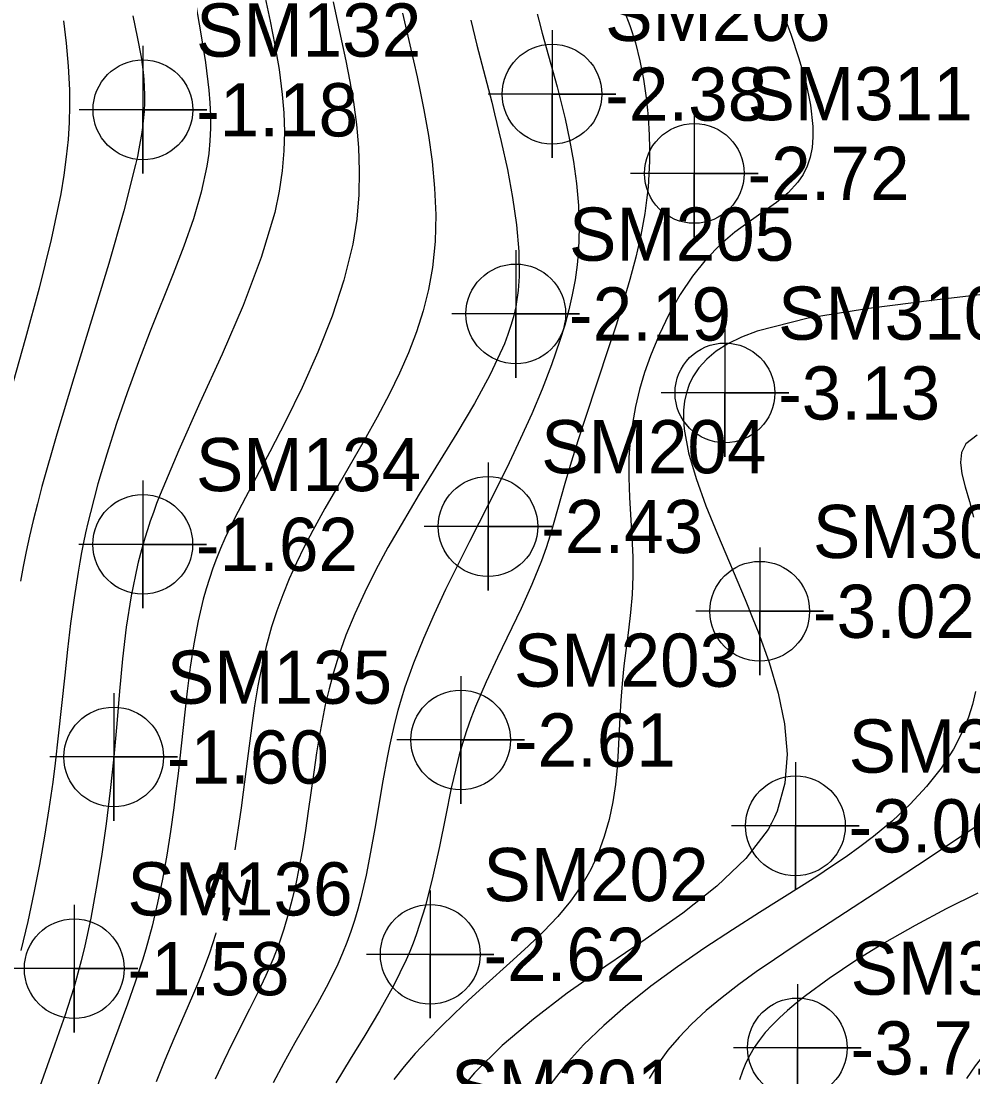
# Model space of a CAD drawing. Extents: x 2602990 to 2605851, y 618069 to 619180.
# Drawn here: x 2604084.16 to 2604128.91, y 618490.78 to 618540.4 of the extents above; entities that cross this region are included whole.
import ezdxf

# ---------------------------------------------------------------- set-up
doc = ezdxf.new("R2010")
doc.units = 0
for name, color, linetype in [('DTM Contours Major', 7, 'Continuous'), ('DTM Contours Major Text', 7, 'Continuous'), ('DTM Contours Minor', 7, 'Continuous'), ('Exist DTM Breakline', 7, 'Continuous'), ('Exist DTM Regular Point Underwater CELL', 7, 'Continuous'), ('Exist DTM Regular Point Underwater Cogo Elevation', 7, 'Continuous'), ('Exist DTM Regular Point Underwater Cogo Number', 7, 'Continuous')]:
    doc.layers.add(name, color=color, linetype=linetype)

msp = doc.modelspace()

# ---------------------------------------------------------------- linework, layer by layer
at = {"layer": 'DTM Contours Major'}
for points in [[(2604102.095, 618540.772), (2604102.431, 618539.288), (2604102.773, 618537.781), (2604102.938, 618537.011), (2604103.095, 618536.226), (2604103.307, 618535.026), (2604103.48, 618533.796), (2604103.601, 618532.548), (2604103.655, 618531.294), (2604103.627, 618530.044), (2604103.505, 618528.811), (2604103.32, 618527.788), (2604103.063, 618526.783), (2604102.743, 618525.793), (2604102.367, 618524.815), (2604101.942, 618523.848), (2604101.475, 618522.887), (2604100.896, 618521.788), (2604100.288, 618520.696), (2604099.044, 618518.547), (2604098.44, 618517.493), (2604097.868, 618516.455), (2604097.473, 618515.695), (2604097.105, 618514.942), (2604096.766, 618514.193), (2604096.457, 618513.443), (2604096.179, 618512.69), (2604095.932, 618511.93), (2604095.681, 618511.015), (2604095.469, 618510.091), (2604095.289, 618509.159), (2604095.136, 618508.225), (2604095.002, 618507.293), (2604094.786, 618505.625), (2604094.6, 618504.158), (2604094.502, 618503.428), (2604094.399, 618502.698), (2604094.287, 618501.967), (2604094.201, 618501.457)], [(2604093.318, 618497.558), (2604093.292, 618497.467), (2604093.008, 618496.596), (2604092.76, 618495.923), (2604092.494, 618495.257), (2604092.215, 618494.593), (2604091.333, 618492.572), (2604090.916, 618491.576), (2604090.511, 618490.556)]]:
    msp.add_lwpolyline(points, dxfattribs=at)
at = {"layer": 'DTM Contours Minor'}
for points in [[(2604092.37, 618541.156), (2604092.608, 618539.796), (2604092.826, 618538.458), (2604092.988, 618537.156), (2604093.036, 618536.551), (2604093.06, 618535.954), (2604093.059, 618535.363), (2604093.032, 618534.772), (2604092.977, 618534.181), (2604092.892, 618533.585), (2604092.629, 618532.361), (2604092.262, 618531.108), (2604091.814, 618529.826), (2604091.311, 618528.517), (2604090.231, 618525.83), (2604089.673, 618524.385), (2604089.14, 618522.932), (2604088.64, 618521.483), (2604088.18, 618520.052), (2604087.768, 618518.652), (2604087.412, 618517.298), (2604087.298, 618516.823), (2604087.192, 618516.353), (2604087.093, 618515.889), (2604087.001, 618515.427), (2604086.915, 618514.966), (2604086.833, 618514.504), (2604086.644, 618513.299), (2604086.481, 618512.086), (2604086.337, 618510.869), (2604086.206, 618509.654), (2604085.907, 618506.815), (2604085.756, 618505.518), (2604085.644, 618504.639), (2604085.466, 618503.384), (2604085.261, 618502.091), (2604085.027, 618500.771), (2604084.763, 618499.432), (2604084.468, 618498.081), (2604084.139, 618496.73)], [(2604095.636, 618541.504), (2604095.862, 618540.395), (2604096.085, 618539.264), (2604096.284, 618538.115), (2604096.437, 618536.952), (2604096.509, 618536.08), (2604096.538, 618535.196), (2604096.516, 618534.293), (2604096.438, 618533.366), (2604096.298, 618532.406), (2604096.088, 618531.409), (2604095.452, 618529.283), (2604094.595, 618527.04), (2604093.604, 618524.743), (2604092.566, 618522.454), (2604091.566, 618520.233), (2604090.691, 618518.144), (2604090.529, 618517.722), (2604090.377, 618517.308), (2604090.233, 618516.9), (2604090.099, 618516.496), (2604089.973, 618516.095), (2604089.816, 618515.553), (2604089.665, 618514.979), (2604089.63, 618514.835), (2604089.329, 618513.39), (2604089.101, 618511.92), (2604088.926, 618510.427), (2604088.783, 618508.911), (2604088.651, 618507.374), (2604088.511, 618505.817), (2604088.345, 618504.242), (2604088.151, 618502.672), (2604087.933, 618501.133), (2604087.692, 618499.648), (2604087.431, 618498.243), (2604087.151, 618496.941), (2604086.981, 618496.238), (2604086.893, 618495.9), (2604086.765, 618495.43), (2604086.632, 618494.974), (2604086.496, 618494.526), (2604086.212, 618493.647), (2604086.062, 618493.207), (2604085.734, 618492.267), (2604085.045, 618490.331)], [(2604098.832, 618541.308), (2604099.229, 618539.469), (2604099.428, 618538.525), (2604099.615, 618537.562), (2604099.782, 618536.581), (2604099.922, 618535.531), (2604100.019, 618534.458), (2604100.06, 618533.36), (2604100.037, 618532.236), (2604099.937, 618531.086), (2604099.75, 618529.909), (2604099.338, 618528.227), (2604098.777, 618526.524), (2604098.108, 618524.832), (2604097.371, 618523.185), (2604096.605, 618521.616), (2604095.85, 618520.157), (2604094.702, 618518.004), (2604094.359, 618517.345), (2604094.039, 618516.704), (2604093.743, 618516.076), (2604093.539, 618515.612), (2604093.35, 618515.149), (2604093.174, 618514.682), (2604093.011, 618514.208), (2604092.861, 618513.725), (2604092.723, 618513.23), (2604092.483, 618512.207), (2604092.283, 618511.136), (2604092.113, 618510.032), (2604091.967, 618508.909), (2604091.837, 618507.783), (2604091.537, 618505.045), (2604091.407, 618503.968), (2604091.338, 618503.426), (2604091.183, 618502.321), (2604091.007, 618501.203), (2604090.806, 618500.082), (2604090.577, 618498.967), (2604090.318, 618497.867), (2604090.025, 618496.791), (2604089.866, 618496.268), (2604089.699, 618495.751), (2604089.524, 618495.235), (2604089.154, 618494.201), (2604088.091, 618491.328), (2604087.655, 618490.111)], [(2604089.405, 618540.643), (2604089.62, 618539.662), (2604089.798, 618538.703), (2604089.851, 618538.35), (2604089.894, 618538), (2604089.928, 618537.651), (2604089.95, 618537.3), (2604089.961, 618536.945), (2604089.958, 618536.585), (2604089.938, 618536.154), (2604089.899, 618535.707), (2604089.861, 618535.396), (2604089.815, 618535.075), (2604089.759, 618534.742), (2604089.695, 618534.397), (2604089.623, 618534.039), (2604089.541, 618533.665), (2604088.992, 618531.488), (2604088.281, 618529.008), (2604087.473, 618526.35), (2604086.635, 618523.636), (2604085.834, 618520.989), (2604085.135, 618518.533), (2604084.921, 618517.716), (2604084.727, 618516.936), (2604084.552, 618516.187), (2604084.394, 618515.465), (2604084.252, 618514.765), (2604084.125, 618514.083)], [(2604108.341, 618541.053), (2604108.657, 618539.837), (2604109.356, 618537.314), (2604109.552, 618536.56), (2604109.735, 618535.802), (2604109.948, 618534.813), (2604110.13, 618533.8), (2604110.272, 618532.769), (2604110.366, 618531.73), (2604110.401, 618530.687), (2604110.37, 618529.65), (2604110.305, 618528.941), (2604110.205, 618528.236), (2604110.073, 618527.53), (2604109.909, 618526.822), (2604109.716, 618526.109), (2604109.494, 618525.387), (2604109.1, 618524.25), (2604108.653, 618523.097), (2604108.164, 618521.937), (2604107.644, 618520.782), (2604107.104, 618519.64), (2604106.554, 618518.521), (2604105.682, 618516.802), (2604105.243, 618515.943), (2604104.677, 618514.821), (2604104.118, 618513.681), (2604103.578, 618512.531), (2604103.071, 618511.377), (2604102.609, 618510.227), (2604102.205, 618509.09), (2604102.033, 618508.54), (2604101.876, 618507.993), (2604101.732, 618507.446), (2604101.6, 618506.898), (2604101.478, 618506.346), (2604101.364, 618505.789), (2604101.162, 618504.691), (2604100.785, 618502.458), (2604100.59, 618501.347), (2604100.376, 618500.256), (2604100.131, 618499.198), (2604099.987, 618498.66), (2604099.831, 618498.133), (2604099.66, 618497.613), (2604099.474, 618497.101), (2604099.271, 618496.592), (2604099.049, 618496.086), (2604098.595, 618495.16), (2604098.094, 618494.233), (2604097.565, 618493.306), (2604097.028, 618492.377), (2604096.503, 618491.444), (2604096.01, 618490.508)], [(2604112.519, 618540.875), (2604112.783, 618540.184), (2604113.04, 618539.371), (2604113.251, 618538.531), (2604113.419, 618537.672), (2604113.546, 618536.798), (2604113.634, 618535.917), (2604113.685, 618535.034), (2604113.7, 618534.428), (2604113.697, 618533.821), (2604113.676, 618533.212), (2604113.634, 618532.599), (2604113.57, 618531.978), (2604113.483, 618531.349), (2604113.297, 618530.338), (2604113.06, 618529.304), (2604112.781, 618528.252), (2604112.468, 618527.188), (2604112.132, 618526.116), (2604111.781, 618525.041), (2604110.693, 618521.775), (2604110.347, 618520.713), (2604110.021, 618519.674), (2604109.72, 618518.661), (2604109.208, 618516.835), (2604109.031, 618516.236), (2604108.84, 618515.637), (2604108.628, 618515.034), (2604108.178, 618513.919), (2604107.665, 618512.787), (2604106.558, 618510.492), (2604106.019, 618509.34), (2604105.526, 618508.192), (2604105.304, 618507.619), (2604105.101, 618507.042), (2604104.914, 618506.457), (2604104.759, 618505.919), (2604104.686, 618505.645), (2604104.382, 618504.353), (2604104.105, 618503.001), (2604103.827, 618501.613), (2604103.524, 618500.211), (2604103.17, 618498.819), (2604102.739, 618497.461), (2604102.59, 618497.062), (2604102.432, 618496.668), (2604102.265, 618496.278), (2604101.673, 618495.064), (2604101.014, 618493.883), (2604100.32, 618492.732), (2604099.625, 618491.609), (2604098.961, 618490.51)], [(2604119.927, 618540.914), (2604120.349, 618539.782), (2604120.73, 618538.641), (2604121.047, 618537.52), (2604121.275, 618536.448), (2604121.387, 618535.452), (2604121.391, 618534.938), (2604121.349, 618534.456), (2604121.259, 618534.005), (2604121.12, 618533.584), (2604120.93, 618533.192), (2604120.686, 618532.828), (2604120.227, 618532.333), (2604119.673, 618531.875), (2604119.053, 618531.428), (2604118.392, 618530.969), (2604117.718, 618530.474), (2604117.058, 618529.92), (2604116.365, 618529.21), (2604115.726, 618528.411), (2604115.143, 618527.542), (2604114.617, 618526.617), (2604114.151, 618525.653), (2604113.747, 618524.666), (2604113.472, 618523.878), (2604113.237, 618523.085), (2604113.046, 618522.29), (2604112.898, 618521.491), (2604112.794, 618520.688), (2604112.737, 618519.884), (2604112.726, 618518.949), (2604112.759, 618518.014), (2604112.876, 618516.149), (2604112.92, 618515.225), (2604112.927, 618514.31), (2604112.889, 618513.458), (2604112.814, 618512.613), (2604112.716, 618511.774), (2604112.504, 618510.102), (2604112.417, 618509.265), (2604112.358, 618508.478), (2604112.316, 618507.688), (2604112.237, 618506.107), (2604112.181, 618505.318), (2604112.099, 618504.531), (2604111.974, 618503.701), (2604111.803, 618502.88), (2604111.579, 618502.074), (2604111.295, 618501.286), (2604110.947, 618500.522), (2604110.526, 618499.786), (2604109.994, 618499.035), (2604109.388, 618498.315), (2604108.724, 618497.621), (2604108.019, 618496.944), (2604107.289, 618496.28), (2604105.864, 618495.005), (2604105.189, 618494.387), (2604104.53, 618493.766), (2604103.891, 618493.141), (2604103.277, 618492.512), (2604102.693, 618491.878), (2604102.174, 618491.273), (2604101.689, 618490.659)], [(2604086.143, 618540.417), (2604086.272, 618539.36), (2604086.373, 618538.278), (2604086.43, 618537.173), (2604086.437, 618536.413), (2604086.414, 618535.638), (2604086.362, 618534.841), (2604086.279, 618534.019), (2604086.164, 618533.164), (2604086.017, 618532.273), (2604085.57, 618530.133), (2604085.001, 618527.851), (2604084.358, 618525.5), (2604083.045, 618520.883)], [(2604105.297, 618540.445), (2604105.589, 618539.268), (2604106.283, 618536.587), (2604106.421, 618536.042), (2604106.734, 618534.742), (2604107.023, 618533.424), (2604107.269, 618532.108), (2604107.454, 618530.816), (2604107.561, 618529.571), (2604107.572, 618528.393), (2604107.547, 618527.951), (2604107.527, 618527.735), (2604107.502, 618527.52), (2604107.472, 618527.308), (2604107.411, 618526.963), (2604107.322, 618526.563), (2604107.251, 618526.296), (2604107.189, 618526.088), (2604107.049, 618525.667), (2604106.885, 618525.239), (2604106.795, 618525.021), (2604106.199, 618523.759), (2604105.468, 618522.421), (2604104.644, 618521.027), (2604102.879, 618518.161), (2604102.02, 618516.732), (2604101.407, 618515.659), (2604100.838, 618514.604), (2604100.317, 618513.567), (2604099.848, 618512.547), (2604099.433, 618511.543), (2604099.078, 618510.556), (2604098.84, 618509.787), (2604098.636, 618509.026), (2604098.46, 618508.27), (2604098.308, 618507.516), (2604098.174, 618506.763), (2604098.053, 618506.009), (2604097.918, 618505.098), (2604097.66, 618503.273), (2604097.526, 618502.365), (2604097.382, 618501.466), (2604097.222, 618500.579), (2604097.073, 618499.851), (2604096.907, 618499.133), (2604096.72, 618498.424), (2604096.51, 618497.722), (2604096.274, 618497.026), (2604096.009, 618496.335), (2604095.666, 618495.542), (2604095.29, 618494.75), (2604094.893, 618493.958), (2604094.078, 618492.357), (2604093.682, 618491.542), (2604093.287, 618490.674)], [(2604130.167, 618527.636), (2604127.102, 618527.276), (2604124.016, 618526.899), (2604121.157, 618526.439), (2604118.77, 618525.832), (2604118.03, 618525.547), (2604117.39, 618525.232), (2604116.845, 618524.887), (2604116.392, 618524.512), (2604116.024, 618524.108), (2604115.737, 618523.677), (2604115.564, 618523.315), (2604115.436, 618522.935), (2604115.352, 618522.536), (2604115.309, 618522.118), (2604115.306, 618521.68), (2604115.341, 618521.22), (2604115.545, 618520.104), (2604115.896, 618518.897), (2604116.359, 618517.616), (2604116.9, 618516.281), (2604118.2, 618513.222), (2604118.57, 618512.314), (2604118.808, 618511.704), (2604119.327, 618510.262), (2604119.758, 618508.811), (2604120.055, 618507.369), (2604120.175, 618505.955), (2604120.074, 618504.585), (2604119.707, 618503.277), (2604119.58, 618502.986), (2604119.437, 618502.699), (2604119.277, 618502.416), (2604118.241, 618501.049), (2604116.875, 618499.745), (2604115.264, 618498.483), (2604113.496, 618497.239), (2604111.656, 618495.989), (2604109.832, 618494.71), (2604108.248, 618493.502), (2604106.784, 618492.253), (2604105.474, 618490.968), (2604104.355, 618489.649)], [(2604129.111, 618520.939), (2604128.574, 618520.528), (2604128.367, 618520.129), (2604128.321, 618519.659), (2604128.396, 618519.119), (2604128.551, 618518.509), (2604128.746, 618517.829), (2604128.941, 618517.08)], [(2604129.031, 618508.897), (2604128.885, 618508.287), (2604128.701, 618507.69), (2604128.472, 618507.105), (2604128.001, 618506.179), (2604127.416, 618505.286), (2604126.731, 618504.427), (2604125.962, 618503.604), (2604125.125, 618502.821), (2604124.234, 618502.079), (2604123.598, 618501.594), (2604122.944, 618501.124), (2604122.269, 618500.663), (2604121.574, 618500.206), (2604120.858, 618499.748), (2604118.88, 618498.504), (2604117.603, 618497.692), (2604116.311, 618496.845), (2604115.026, 618495.962), (2604113.772, 618495.045), (2604112.571, 618494.091), (2604111.55, 618493.2), (2604110.608, 618492.283), (2604109.761, 618491.345), (2604109.024, 618490.392)], [(2604129.147, 618502.595), (2604127.995, 618501.839), (2604126.861, 618501.083), (2604125.757, 618500.353), (2604121.482, 618497.564), (2604120.462, 618496.892), (2604119.581, 618496.303), (2604118.726, 618495.714), (2604117.901, 618495.121), (2604117.114, 618494.516), (2604116.371, 618493.897), (2604115.676, 618493.256), (2604115.096, 618492.655), (2604114.567, 618492.032), (2604114.093, 618491.385), (2604113.681, 618490.713)], [(2604154.849, 618502.482), (2604151.421, 618501.623), (2604147.849, 618500.857), (2604144.337, 618500.129), (2604141.086, 618499.382), (2604138.298, 618498.561), (2604137.703, 618498.34), (2604137.145, 618498.111), (2604136.621, 618497.874), (2604136.128, 618497.629), (2604135.662, 618497.375), (2604135.221, 618497.113), (2604134.413, 618496.573), (2604133.675, 618496.008), (2604132.993, 618495.426), (2604132.355, 618494.833), (2604131.75, 618494.239), (2604130.58, 618493.063), (2604130.019, 618492.482), (2604129.494, 618491.9), (2604129.019, 618491.31), (2604128.609, 618490.704)], [(2604129.145, 618499.422), (2604127.659, 618498.688), (2604126.188, 618497.903), (2604124.761, 618497.084), (2604123.407, 618496.247), (2604122.154, 618495.41), (2604121.032, 618494.589), (2604120.596, 618494.245), (2604120.191, 618493.903), (2604119.814, 618493.561), (2604119.467, 618493.216), (2604119.15, 618492.863), (2604118.862, 618492.5), (2604118.628, 618492.16), (2604118.418, 618491.808), (2604118.233, 618491.44), (2604118.073, 618491.055), (2604117.938, 618490.65)]]:
    msp.add_lwpolyline(points, dxfattribs=at)
at = {"layer": 'Exist DTM Breakline'}
msp.add_spline([(2604056.195, 618608.101), (2604070.612, 618564.846), (2604060.948, 618498.617), (2604052.223, 618447.183), (2604051.568, 618445.166), (2604051.779, 618438.355), (2604056.316, 618420.051), (2604056.045, 618414.227), (2604060.112, 618404.174), (2604065.814, 618393.977), (2604079.591, 618374.932), (2604102.645, 618354.376), (2604129.573, 618330.438), (2604185.644, 618288.739), (2604229.181, 618260.22), (2604259.941, 618240.43), (2604275.412, 618231.212), (2604276.014, 618212.47)], degree=3, dxfattribs=at)
at = {"layer": 'Exist DTM Regular Point Underwater CELL'}
for points in [[(2604109.121, 618539.965), (2604109.121, 618533.965), (2604109.121, 618536.965), (2604112.121, 618536.965), (2604106.121, 618536.965)], [(2604089.883, 618539.228), (2604089.883, 618533.228), (2604089.883, 618536.228), (2604092.883, 618536.228), (2604086.883, 618536.228)], [(2604115.811, 618536.24), (2604115.811, 618530.24), (2604115.811, 618533.24), (2604118.811, 618533.24), (2604112.811, 618533.24)], [(2604107.417, 618529.636), (2604107.417, 618523.636), (2604107.417, 618526.636), (2604110.417, 618526.636), (2604104.417, 618526.636)], [(2604117.249, 618525.924), (2604117.249, 618519.924), (2604117.249, 618522.924), (2604120.249, 618522.924), (2604114.249, 618522.924)], [(2604106.111, 618519.647), (2604106.111, 618513.647), (2604106.111, 618516.647), (2604109.111, 618516.647), (2604103.111, 618516.647)], [(2604089.876, 618518.808), (2604089.876, 618512.808), (2604089.876, 618515.808), (2604092.876, 618515.808), (2604086.876, 618515.808)], [(2604118.887, 618515.664), (2604118.887, 618509.664), (2604118.887, 618512.664), (2604121.887, 618512.664), (2604115.887, 618512.664)], [(2604104.826, 618509.615), (2604104.826, 618503.615), (2604104.826, 618506.615), (2604107.826, 618506.615), (2604101.826, 618506.615)], [(2604088.511, 618508.817), (2604088.511, 618502.817), (2604088.511, 618505.817), (2604091.511, 618505.817), (2604085.511, 618505.817)], [(2604120.566, 618505.58), (2604120.566, 618499.58), (2604120.566, 618502.58), (2604123.566, 618502.58), (2604117.566, 618502.58)], [(2604103.392, 618499.542), (2604103.392, 618493.542), (2604103.392, 618496.542), (2604106.392, 618496.542), (2604100.392, 618496.542)], [(2604086.653, 618498.869), (2604086.653, 618492.869), (2604086.653, 618495.869), (2604089.653, 618495.869), (2604083.653, 618495.869)], [(2604120.657, 618495.145), (2604120.657, 618489.145), (2604120.657, 618492.145), (2604123.657, 618492.145), (2604117.657, 618492.145)]]:
    msp.add_lwpolyline(points, dxfattribs=at)
for centre in [(2604109.121, 618536.965), (2604089.883, 618536.228), (2604115.811, 618533.24), (2604107.417, 618526.636), (2604117.249, 618522.924), (2604106.111, 618516.647), (2604089.876, 618515.808), (2604118.887, 618512.664), (2604104.826, 618506.615), (2604088.511, 618505.817), (2604120.566, 618502.58), (2604103.392, 618496.542), (2604086.653, 618495.869), (2604120.657, 618492.145)]:
    msp.add_circle(centre, 2.344, dxfattribs=at)

# ---------------------------------------------------------------- texts
at = {"layer": 'DTM Contours Major Text'}
msp.add_text('-2', height=2, rotation=77.2376, dxfattribs=at).set_placement((2604094.469, 618497.837))
at = {"layer": 'Exist DTM Regular Point Underwater Cogo Elevation'}
for s, p in [('-2.38', (2604111.621, 618535.715)), ('-1.18', (2604092.383, 618534.978)), ('-2.72', (2604118.311, 618531.99)), ('-2.19', (2604109.917, 618525.386)), ('-3.13', (2604119.749, 618521.674)), ('-2.43', (2604108.611, 618515.397)), ('-1.62', (2604092.376, 618514.558)), ('-3.02', (2604121.387, 618511.414)), ('-2.61', (2604107.326, 618505.365)), ('-1.60', (2604091.011, 618504.567)), ('-3.00', (2604123.066, 618501.33)), ('-2.62', (2604105.892, 618495.292)), ('-1.58', (2604089.153, 618494.619)), ('-3.71', (2604123.157, 618490.895))]:
    msp.add_text(s, height=2.5, dxfattribs=at).set_placement(p)
at = {"layer": 'Exist DTM Regular Point Underwater Cogo Number'}
for s, p in [('SM206', (2604111.621, 618539.465)), ('SM132', (2604092.383, 618538.728)), ('SM311', (2604118.311, 618535.74)), ('SM205', (2604109.917, 618529.136)), ('SM310', (2604119.749, 618525.424)), ('SM204', (2604108.611, 618519.147)), ('SM134', (2604092.376, 618518.308)), ('SM309', (2604121.387, 618515.164)), ('SM203', (2604107.326, 618509.115)), ('SM135', (2604091.011, 618508.317)), ('SM308', (2604123.066, 618505.08)), ('SM202', (2604105.892, 618499.042)), ('SM136', (2604089.153, 618498.369)), ('SM307', (2604123.157, 618494.645)), ('SM201', (2604104.371, 618489.088))]:
    msp.add_text(s, height=2.5, dxfattribs=at).set_placement(p)

doc.saveas('drawing.dxf')
